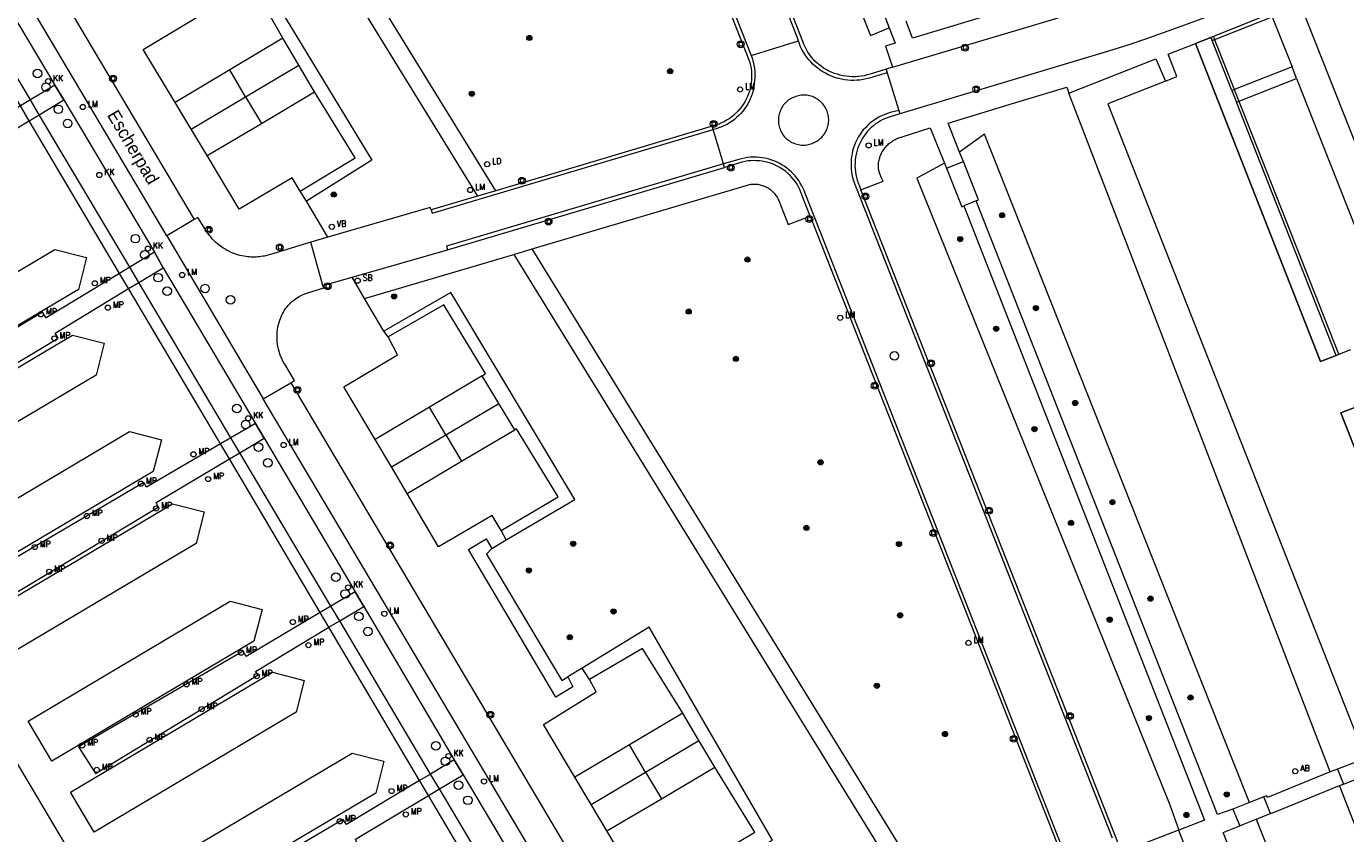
# Model space of a CAD drawing. Header units: metres. Extents: x 138165 to 154469, y 480134 to 494189.
# Tile 478 of 656: x 146166 to 146293, y 487119 to 487197. Entities that reach past the tile are written whole.
import ezdxf

# ---------------------------------------------------------------- set-up
doc = ezdxf.new("R2010")
doc.units = ezdxf.units.M
doc.header["$LTSCALE"] = 0.001
doc.header["$MEASUREMENT"] = 0
for name, color, linetype, lineweight in [('Level 5', 7, 'Continuous', 0), ('TOP-L-topo objecten punt', 7, 'Continuous', 0), ('TOP-L-topo objecten vlak', 7, 'Continuous', 0), ('TOP-T-topo huisnummering naamgeving', 7, 'Continuous', 0)]:
    doc.layers.add(name, color=color, linetype=linetype, lineweight=lineweight)
doc.styles.add('Style-INTL_ISO', font='INTL_ISO.shx')
doc.styles.add('Style-STANDARD', font='STANDARD.shx')

# ---------------------------------------------------------------- blocks, each defined once
blk = doc.blocks.new('12')
at = {"layer": 'TOP-L-topo objecten punt', "color": 7, "linetype": 'Continuous', "lineweight": 0}
blk.add_circle((0, 0), 0.025, dxfattribs=at)
at = {"layer": 'TOP-L-topo objecten punt', "color": 7, "linetype": 'Continuous', "lineweight": 0, "style": 'Style-STANDARD'}
blk.add_text('MP', height=0.06, dxfattribs=at).set_placement((0.0483, 0))
blk = doc.blocks.new('24')
at = {"layer": 'TOP-L-topo objecten punt', "color": 7, "linetype": 'Continuous', "lineweight": 0}
for radius in [0.025, 0.0182, 0.0115, 0.005]:
    blk.add_circle((0, 0), radius, dxfattribs=at)
blk = doc.blocks.new('39')
at = {"layer": 'TOP-L-topo objecten punt', "color": 7, "linetype": 'Continuous', "lineweight": 0}
for p, q in [((0.0175, 0.0175), (-0.0175, 0.0175)), ((-0.0175, 0.0175), (-0.0175, -0.0175)), ((0.0175, 0.0175), (0.0175, -0.0175)), ((0.0175, -0.0175), (-0.0175, -0.0175))]:
    blk.add_line(p, q, dxfattribs=at)
blk.add_circle((0, 0), 0.0332, dxfattribs=at)
blk = doc.blocks.new('*U13')
at = {"layer": 'Level 5', "color": 7, "linetype": 'Continuous', "lineweight": 0}
blk.add_circle((0, 0), 0.0415, dxfattribs=at)
blk = doc.blocks.new('150')
at = {"layer": 'Level 5', "color": 7, "linetype": 'Continuous', "lineweight": 0}
blk.add_blockref('*U13', (0, 0), dxfattribs=at)
blk = doc.blocks.new('121')
at = {"layer": 'TOP-L-topo objecten punt', "color": 7, "linetype": 'Continuous', "lineweight": 0}
blk.add_circle((0, 0), 0.025, dxfattribs=at)
at = {"layer": 'TOP-L-topo objecten punt', "color": 7, "linetype": 'Continuous', "lineweight": 0, "style": 'Style-STANDARD'}
blk.add_text('LD', height=0.06, dxfattribs=at).set_placement((0.0483, 0))
blk = doc.blocks.new('16')
at = {"layer": 'TOP-L-topo objecten punt', "color": 7, "linetype": 'Continuous', "lineweight": 0}
blk.add_circle((0, 0), 0.025, dxfattribs=at)
at = {"layer": 'TOP-L-topo objecten punt', "color": 7, "linetype": 'Continuous', "lineweight": 0, "style": 'Style-STANDARD'}
blk.add_text('LM', height=0.06, dxfattribs=at).set_placement((0.0483, 0))
blk = doc.blocks.new('119')
at = {"layer": 'TOP-L-topo objecten punt', "color": 7, "linetype": 'Continuous', "lineweight": 0}
blk.add_circle((0, 0), 0.025, dxfattribs=at)
at = {"layer": 'TOP-L-topo objecten punt', "color": 7, "linetype": 'Continuous', "lineweight": 0, "style": 'Style-STANDARD'}
blk.add_text('KK', height=0.06, dxfattribs=at).set_placement((0.0483, 0))
blk = doc.blocks.new('175')
at = {"layer": 'TOP-L-topo objecten punt', "color": 7, "linetype": 'Continuous', "lineweight": 0}
blk.add_circle((0, 0), 0.025, dxfattribs=at)
at = {"layer": 'TOP-L-topo objecten punt', "color": 7, "linetype": 'Continuous', "lineweight": 0, "style": 'Style-STANDARD'}
blk.add_text('SB', height=0.06, dxfattribs=at).set_placement((0.0483, 0))
blk = doc.blocks.new('14')
at = {"layer": 'TOP-L-topo objecten punt', "color": 7, "linetype": 'Continuous', "lineweight": 0}
blk.add_circle((0, 0), 0.025, dxfattribs=at)
at = {"layer": 'TOP-L-topo objecten punt', "color": 7, "linetype": 'Continuous', "lineweight": 0, "style": 'Style-STANDARD'}
blk.add_text('VB', height=0.06, dxfattribs=at).set_placement((0.0483, 0))
blk = doc.blocks.new('11')
at = {"layer": 'TOP-L-topo objecten punt', "color": 7, "linetype": 'Continuous', "lineweight": 0}
blk.add_circle((0, 0), 0.025, dxfattribs=at)
at = {"layer": 'TOP-L-topo objecten punt', "color": 7, "linetype": 'Continuous', "lineweight": 0, "style": 'Style-STANDARD'}
blk.add_text('AB', height=0.06, dxfattribs=at).set_placement((0.0483, 0))

msp = doc.modelspace()

# ---------------------------------------------------------------- linework, layer by layer
at = {"layer": 'TOP-L-topo objecten vlak', "flags": 128}
for points in [[(146203.28, 487313.78), (146201.25, 487312.81), (146222.88, 487257.87), (146244.73, 487202.95), (146247.32, 487196.45), (146249.14, 487197.18)], [(146191.12, 487301.66), (146176.62, 487242.24), (146186.7, 487217.54), (146209.23, 487180.86)], [(146211.01, 487181.39), (146188.35, 487218.22), (146178.56, 487242.36), (146193.03, 487301.62)], [(146193.15, 487301.68), (146235.54, 487194.08), (146235.62, 487193.81), (146235.69, 487193.54), (146235.74, 487193.26), (146235.78, 487192.98), (146235.8, 487192.7), (146235.8, 487192.42), (146235.79, 487192.14), (146235.77, 487191.86), (146235.72, 487191.58), (146235.66, 487191.31), (146235.59, 487191.03), (146235.5, 487190.77), (146235.39, 487190.51), (146235.27, 487190.25), (146235.14, 487190), (146234.99, 487189.76), (146234.83, 487189.53), (146234.66, 487189.31), (146234.47, 487189.1), (146234.27, 487188.9), (146234.06, 487188.71), (146233.85, 487188.53), (146233.62, 487188.37), (146233.38, 487188.22), (146233.13, 487188.08), (146232.88, 487187.96), (146232.62, 487187.85), (146232.35, 487187.76), (146232.08, 487187.68), (146231.98, 487187.66)], [(146179.13, 487177), (146122.45, 487272.52), (146120.65, 487275.54)], [(146125.06, 487274.08), (146181.79, 487178.59)], [(146089.42, 487252.71), (146194.95, 487074.69)], [(146240.33, 487195.91), (146240.24, 487196.2), (146217.93, 487252.86)], [(146213.48, 487251.02), (146235.77, 487194.48)], [(146248.85, 487193.17), (146247.29, 487192.69), (146247.01, 487192.61), (146246.72, 487192.54), (146246.43, 487192.49), (146246.14, 487192.46), (146245.85, 487192.44), (146245.55, 487192.44), (146245.26, 487192.46), (146244.97, 487192.49), (146244.68, 487192.53), (146244.39, 487192.59), (146244.11, 487192.67), (146243.83, 487192.76), (146243.55, 487192.87), (146243.29, 487192.99), (146243.03, 487193.13), (146242.78, 487193.28), (146242.53, 487193.45), (146242.3, 487193.62), (146242.14, 487193.75), (146241.94, 487193.95), (146241.75, 487194.15), (146241.57, 487194.37), (146241.4, 487194.59), (146241.25, 487194.83), (146241.11, 487195.07), (146240.98, 487195.32), (146240.87, 487195.58), (146240.53, 487196.45), (146220.79, 487246.48)], [(146249.44, 487193.35), (146264.53, 487197.87), (146266.11, 487198.33), (146267.67, 487198.8), (146269.24, 487199.29), (146270.8, 487199.79), (146272.35, 487200.31), (146273.9, 487200.84), (146275.44, 487201.39), (146276.98, 487201.96), (146277.83, 487202.28), (146279.93, 487203.07), (146282.02, 487203.88), (146284.11, 487204.7), (146286.19, 487205.54), (146288.27, 487206.39), (146290.34, 487207.26), (146292.4, 487208.14), (146292.7, 487208.27), (146299.32, 487211.33), (146299.57, 487211.47)], [(146159.5, 487206.36), (146168.29, 487191.62)], [(146300.15, 487206.74), (146298.33, 487205.87), (146296.68, 487205.11), (146295.02, 487204.36), (146293.35, 487203.63), (146291.68, 487202.92), (146290, 487202.22), (146288.32, 487201.53), (146286.63, 487200.86), (146285.44, 487200.4), (146280.78, 487198.58), (146279.08, 487197.93), (146277.39, 487197.31), (146275.68, 487196.69), (146273.97, 487196.09), (146272.25, 487195.51), (146270.38, 487194.9), (146250.17, 487188.83)], [(146165.91, 487190.19), (146157.14, 487204.97)], [(146175.42, 487171.9), (146174.55, 487173.37), (146165.8, 487188.17), (146164.95, 487189.61), (146156.19, 487204.41)], [(146180.62, 487200.56), (146186.96, 487204.22), (146199.01, 487184.34), (146192.65, 487180.38)], [(146190.37, 487196.19), (146186.55, 487202.89), (146181.14, 487199.62)], [(146179.94, 487189.94), (146176.85, 487195.08), (146182.02, 487198.19), (146181.14, 487199.62)], [(146248.26, 487199.55), (146248.46, 487198.97), (146249.14, 487197.18)], [(146263.09, 487199.69), (146251.4, 487196.18), (146250.78, 487197.83)], [(146286.25, 487198.25), (146286.11, 487198.57), (146280.57, 487196.35), (146280.31, 487196.25)], [(146280.42, 487195.96), (146286.25, 487198.25)], [(146286.25, 487198.25), (146288.17, 487193.4)], [(146299.14, 487184.55), (146299.16, 487184.4), (146295.21, 487183.71), (146288.99, 487199.44)], [(146249.14, 487197.18), (146249.7, 487195.69), (146248.78, 487195.41), (146249.44, 487193.35)], [(146190.37, 487196.19), (146185.23, 487193.1)], [(146191.93, 487193.55), (146190.37, 487196.19)], [(146235.77, 487194.48), (146240.33, 487195.91)], [(146248.95, 487192.82), (146247.18, 487192.29), (146246.89, 487192.22), (146246.6, 487192.16), (146246.3, 487192.11), (146246.01, 487192.09), (146245.71, 487192.08), (146245.41, 487192.08), (146245.11, 487192.1), (146244.81, 487192.14), (146244.51, 487192.19), (146244.22, 487192.26), (146244.05, 487192.31), (146243.76, 487192.4), (146243.48, 487192.51), (146243.21, 487192.63), (146242.95, 487192.77), (146242.69, 487192.92), (146242.44, 487193.08), (146242.2, 487193.26), (146241.96, 487193.45), (146241.74, 487193.65), (146241.54, 487193.87), (146241.34, 487194.09), (146241.15, 487194.33), (146240.98, 487194.57), (146240.82, 487194.82), (146240.68, 487195.08), (146240.55, 487195.35), (146240.43, 487195.63), (146240.33, 487195.91)], [(146275.91, 487192.02), (146277, 487192.45), (146276.15, 487194.61), (146278.81, 487195.66)], [(146278.81, 487195.66), (146290.94, 487164.84), (146292.45, 487165.43), (146292.71, 487165.53), (146280.57, 487196.35), (146280.31, 487196.25), (146278.81, 487195.66)], [(146278.81, 487195.66), (146280.31, 487196.25)], [(146292.45, 487165.43), (146290.94, 487164.84), (146278.81, 487195.66)], [(146280.31, 487196.25), (146280.42, 487195.96)], [(146282.34, 487191.09), (146280.42, 487195.96)], [(146235.77, 487194.48), (146235.79, 487194.42), (146235.89, 487194.13), (146235.96, 487193.84), (146236.02, 487193.55), (146236.07, 487193.26), (146236.1, 487192.96), (146236.11, 487192.66), (146236.11, 487192.36), (146236.09, 487192.06), (146236.06, 487191.77), (146236, 487191.41), (146235.94, 487191.13), (146235.87, 487190.85), (146235.78, 487190.58), (146235.67, 487190.31), (146235.56, 487190.05), (146235.42, 487189.8), (146235.28, 487189.56), (146235.11, 487189.32), (146234.94, 487189.09), (146234.76, 487188.88), (146234.56, 487188.67), (146234.35, 487188.48), (146234.13, 487188.29), (146233.9, 487188.12), (146233.66, 487187.97), (146233.42, 487187.82), (146233.16, 487187.7), (146232.9, 487187.58), (146232.63, 487187.48), (146232.36, 487187.4), (146232.08, 487187.33)], [(146185.23, 487193.1), (146179.94, 487189.94)], [(146186.77, 487190.49), (146185.23, 487193.1)], [(146186.77, 487190.49), (146191.93, 487193.55)], [(146193.45, 487190.96), (146191.93, 487193.55)], [(146249.44, 487193.35), (146248.85, 487193.17)], [(146248.85, 487193.17), (146248.95, 487192.82)], [(146266.54, 487190.86), (146274.98, 487194.16), (146275.91, 487192.02)], [(146288.17, 487193.4), (146282.34, 487191.09)], [(146288.61, 487192.28), (146288.17, 487193.4)], [(146248.95, 487192.82), (146250.06, 487189.18)], [(146275.91, 487192.02), (146270.31, 487189.82), (146294.83, 487127.52), (146300.56, 487129.78)], [(146282.78, 487189.97), (146288.61, 487192.28)], [(146288.61, 487192.28), (146298.29, 487167.75)], [(146164.95, 487189.61), (146157.71, 487185.25), (146157.48, 487185.67), (146141.54, 487176.43), (146142.82, 487173.93), (146158.81, 487183.48), (146158.6, 487183.82), (146165.8, 487188.17), (146166.76, 487188.75), (146169.14, 487190.19), (146168.29, 487191.62), (146165.91, 487190.19), (146164.95, 487189.61)], [(146168.29, 487191.62), (146165.91, 487190.19)], [(146168.29, 487191.62), (146169.14, 487190.19)], [(146188.3, 487187.91), (146193.45, 487190.96)], [(146192.05, 487181.34), (146197.37, 487184.59), (146193.45, 487190.96)], [(146242.28, 487186.3), (146242.39, 487186.38), (146242.49, 487186.47), (146242.59, 487186.57), (146242.68, 487186.67), (146242.77, 487186.78), (146242.85, 487186.89), (146242.92, 487187), (146242.99, 487187.12), (146243.05, 487187.24), (146243.1, 487187.37), (146243.15, 487187.5), (146243.19, 487187.63), (146243.22, 487187.76), (146243.24, 487187.9), (146243.26, 487188.03), (146243.27, 487188.17), (146243.27, 487188.31), (146243.26, 487188.45), (146243.24, 487188.58), (146243.22, 487188.72), (146243.19, 487188.85), (146243.15, 487188.98), (146243.11, 487189.11), (146243.05, 487189.24), (146242.99, 487189.36), (146242.93, 487189.48), (146242.86, 487189.59), (146242.77, 487189.71), (146242.69, 487189.81), (146242.6, 487189.91), (146242.5, 487190.01), (146242.4, 487190.1), (146242.29, 487190.18), (146242.18, 487190.26), (146242.06, 487190.33), (146241.94, 487190.4), (146241.82, 487190.46), (146241.69, 487190.51), (146241.56, 487190.55), (146241.42, 487190.59), (146241.29, 487190.61), (146241.16, 487190.64), (146241.02, 487190.65), (146240.88, 487190.65), (146240.75, 487190.65), (146240.61, 487190.64), (146240.47, 487190.62), (146240.34, 487190.6), (146240.21, 487190.56), (146240.08, 487190.52), (146239.95, 487190.47), (146239.82, 487190.42), (146239.7, 487190.36), (146239.58, 487190.3), (146239.46, 487190.23), (146239.35, 487190.15), (146239.25, 487190.07), (146239.15, 487189.98), (146239.05, 487189.88), (146238.96, 487189.78), (146238.87, 487189.67), (146238.79, 487189.56), (146238.72, 487189.45), (146238.66, 487189.33), (146238.6, 487189.21), (146238.55, 487189.08), (146238.5, 487188.95), (146238.46, 487188.82), (146238.43, 487188.69), (146238.41, 487188.56), (146238.39, 487188.42), (146238.39, 487188.29), (146238.39, 487188.15), (146238.39, 487188.02), (146238.41, 487187.88), (146238.43, 487187.75), (146238.46, 487187.61), (146238.5, 487187.48), (146238.55, 487187.36), (146238.6, 487187.23), (146238.66, 487187.11), (146238.72, 487186.99), (146238.8, 487186.88), (146238.87, 487186.77), (146238.96, 487186.66), (146239.05, 487186.56), (146239.15, 487186.46), (146239.25, 487186.37), (146239.36, 487186.29), (146239.47, 487186.21), (146239.58, 487186.14), (146239.7, 487186.07), (146239.82, 487186.02), (146239.95, 487185.97), (146240.08, 487185.92), (146240.21, 487185.89), (146240.34, 487185.86), (146240.48, 487185.83), (146240.61, 487185.82), (146240.75, 487185.81), (146240.88, 487185.82), (146241.02, 487185.82), (146241.15, 487185.84), (146241.29, 487185.86), (146241.42, 487185.9), (146241.55, 487185.93), (146241.67, 487185.98), (146241.8, 487186.03), (146241.93, 487186.09), (146242.05, 487186.15), (146242.17, 487186.22), (146242.28, 487186.3)], [(146255.96, 487185.13), (146254.85, 487187.95), (146261.19, 487189.86), (146266.34, 487191.42), (146266.54, 487190.86)], [(146291.86, 487125.07), (146266.54, 487190.86)], [(146282.34, 487191.09), (146282.78, 487189.97)], [(146166.76, 487188.75), (146165.91, 487190.19)], [(146166.76, 487188.75), (146169.14, 487190.19)], [(146169.14, 487190.19), (146177.92, 487175.42)], [(146181.49, 487187.36), (146179.94, 487189.94)], [(146181.49, 487187.36), (146186.77, 487190.49)], [(146186.77, 487190.49), (146188.3, 487187.91)], [(146292.45, 487165.43), (146282.78, 487189.97)], [(146175.53, 487173.97), (146166.76, 487188.75)], [(146250.06, 487189.18), (146249.24, 487188.96), (146248.96, 487188.87), (146248.7, 487188.78), (146248.43, 487188.66), (146248.17, 487188.54), (146247.92, 487188.4), (146247.68, 487188.24), (146247.45, 487188.07), (146247.23, 487187.89), (146247.02, 487187.7), (146246.82, 487187.49), (146246.62, 487187.28), (146246.45, 487187.05), (146246.28, 487186.82), (146246.13, 487186.57), (146246, 487186.32), (146245.87, 487186.06), (146245.76, 487185.8), (146245.67, 487185.53), (146245.59, 487185.25), (146245.53, 487184.97), (146245.48, 487184.69), (146245.45, 487184.4), (146245.43, 487184.11), (146245.43, 487183.82), (146245.45, 487183.53), (146245.48, 487183.23), (146245.52, 487182.95), (146245.58, 487182.66), (146245.66, 487182.38), (146245.76, 487182.1), (146245.86, 487181.83), (146245.89, 487181.76), (146270.73, 487118.68)], [(146250.17, 487188.83), (146249.24, 487188.55), (146249.04, 487188.49), (146248.78, 487188.39), (146248.53, 487188.28), (146248.29, 487188.15), (146248.05, 487188.01), (146247.82, 487187.86), (146247.6, 487187.69), (146247.39, 487187.52), (146247.19, 487187.32), (146247.04, 487187.16), (146246.86, 487186.95), (146246.7, 487186.72), (146246.54, 487186.48), (146246.4, 487186.24), (146246.28, 487185.98), (146246.17, 487185.72), (146246.07, 487185.46), (146245.99, 487185.19), (146245.92, 487184.92), (146245.87, 487184.64), (146245.83, 487184.36), (146245.82, 487184.08), (146245.81, 487183.79), (146245.83, 487183.51), (146245.85, 487183.23), (146245.9, 487182.95), (146245.96, 487182.68), (146246.04, 487182.41), (146246.13, 487182.14), (146246.23, 487181.88), (146246.39, 487181.47)], [(146250.06, 487189.18), (146250.17, 487188.83)], [(146183.04, 487184.79), (146181.49, 487187.36)], [(146183.04, 487184.79), (146188.3, 487187.91)], [(146204.76, 487179.53), (146204.83, 487179.22), (146232.08, 487187.33)], [(146231.98, 487187.66), (146211.01, 487181.39)], [(146232.08, 487187.33), (146231.98, 487187.66)], [(146233.08, 487183.98), (146232.08, 487187.33)], [(146246.39, 487181.47), (146248.56, 487182.3), (146248.4, 487182.63), (146248.36, 487182.71), (146248.32, 487182.79), (146248.28, 487182.87), (146248.25, 487182.95), (146248.22, 487183.03), (146248.19, 487183.13), (146248.17, 487183.22), (146248.15, 487183.3), (146248.13, 487183.39), (146248.11, 487183.47), (146248.1, 487183.56), (146248.09, 487183.65), (146248.09, 487183.74), (146248.08, 487183.82), (146248.08, 487183.93), (146248.08, 487184.01), (146248.1, 487184.14), (146248.12, 487184.24), (146248.15, 487184.36), (146248.18, 487184.47), (146248.21, 487184.58), (146248.24, 487184.68), (146248.29, 487184.8), (146248.33, 487184.9), (146248.38, 487185), (146248.43, 487185.11), (146248.49, 487185.2), (146248.55, 487185.3), (146248.62, 487185.4), (146248.68, 487185.49), (146248.75, 487185.57), (146248.83, 487185.67), (146248.91, 487185.76), (146248.99, 487185.84), (146249.08, 487185.92), (146249.17, 487186), (146249.25, 487186.07), (146249.35, 487186.14), (146249.44, 487186.2), (146249.53, 487186.26), (146249.63, 487186.32), (146249.74, 487186.37), (146249.84, 487186.42), (146249.95, 487186.47), (146250.05, 487186.51), (146250.17, 487186.55), (146250.28, 487186.59), (146250.38, 487186.61), (146253.1, 487187.47), (146254.48, 487184.07)], [(146284.04, 487122.08), (146282.53, 487125.89), (146258.36, 487186.86), (146255.96, 487185.13)], [(146192.05, 487181.34), (146191.28, 487182.63), (146186.15, 487179.61), (146183.04, 487184.79)], [(146266.22, 487116.93), (146241.03, 487181.04), (146240.91, 487181.34), (146240.8, 487181.61), (146240.67, 487181.87), (146240.52, 487182.12), (146240.36, 487182.37), (146240.19, 487182.6), (146240.01, 487182.83), (146239.81, 487183.04), (146239.63, 487183.22), (146239.42, 487183.41), (146239.2, 487183.59), (146238.96, 487183.76), (146238.72, 487183.91), (146238.47, 487184.05), (146238.21, 487184.18), (146237.94, 487184.29), (146237.67, 487184.39), (146237.4, 487184.47), (146237.12, 487184.54), (146236.83, 487184.59), (146236.55, 487184.62), (146236.26, 487184.64), (146235.97, 487184.64), (146235.68, 487184.63), (146235.4, 487184.6), (146235.11, 487184.56), (146234.83, 487184.49), (146234.55, 487184.42), (146233.08, 487183.98)], [(146241.48, 487178.93), (146240.76, 487180.73), (146240.68, 487181), (146240.58, 487181.26), (146240.47, 487181.52), (146240.35, 487181.77), (146240.2, 487182.01), (146240.05, 487182.24), (146239.89, 487182.46), (146239.71, 487182.68), (146239.52, 487182.88), (146239.31, 487183.07), (146239.1, 487183.25), (146238.88, 487183.42), (146238.64, 487183.57), (146238.4, 487183.71), (146238.16, 487183.84), (146237.9, 487183.95), (146237.64, 487184.05), (146237.37, 487184.13), (146237.1, 487184.2), (146236.83, 487184.25), (146236.55, 487184.28), (146236.27, 487184.3), (146235.99, 487184.31), (146235.72, 487184.29), (146235.44, 487184.27), (146235.16, 487184.22), (146234.86, 487184.16), (146233.18, 487183.65)], [(146254.69, 487183.58), (146256.32, 487184.22)], [(146256.32, 487184.22), (146255.96, 487185.13)], [(146257.57, 487180.42), (146257.77, 487180.49), (146256.32, 487184.22)], [(146233.08, 487183.98), (146206.22, 487176), (146206.32, 487175.66)], [(146206.32, 487175.66), (146233.18, 487183.65)], [(146233.18, 487183.65), (146233.08, 487183.98)], [(146254.48, 487184.07), (146251.81, 487182.6), (146276.32, 487121.87), (146277.21, 487119.42)], [(146254.48, 487184.07), (146254.69, 487183.58)], [(146254.69, 487183.58), (146256.16, 487179.84), (146256.36, 487179.93)], [(146214.53, 487175.75), (146235.49, 487181.97), (146235.61, 487181.99), (146235.72, 487182.01), (146235.83, 487182.02), (146235.95, 487182.03), (146236.05, 487182.03), (146236.16, 487182.03), (146236.28, 487182.02), (146236.39, 487182.01), (146236.5, 487181.99), (146236.62, 487181.97), (146236.71, 487181.94), (146236.82, 487181.91), (146236.93, 487181.87), (146237.04, 487181.83), (146237.14, 487181.79), (146237.25, 487181.74), (146237.33, 487181.69), (146237.43, 487181.63), (146237.53, 487181.57), (146237.62, 487181.5), (146237.71, 487181.42), (146237.79, 487181.35), (146237.87, 487181.28), (146237.95, 487181.2), (146238.01, 487181.12), (146238.08, 487181.03), (146238.15, 487180.94), (146238.22, 487180.85), (146238.28, 487180.75), (146238.33, 487180.65), (146238.38, 487180.54), (146238.43, 487180.44), (146239.33, 487178.1), (146241.48, 487178.93)], [(146192.65, 487180.38), (146192.05, 487181.34)], [(146194.73, 487176.89), (146192.65, 487180.38)], [(146209.23, 487180.86), (146204.76, 487179.53)], [(146211.01, 487181.39), (146209.23, 487180.86)], [(146271.66, 487117.24), (146246.74, 487180.57), (146246.39, 487181.47)], [(146257.57, 487180.42), (146256.36, 487179.93)], [(146282.43, 487121.45), (146280.93, 487120.93), (146257.57, 487180.42)], [(146204.76, 487179.53), (146204.65, 487179.76), (146194.73, 487176.89)], [(146256.36, 487179.93), (146279.68, 487120.39), (146277.21, 487119.42)], [(146181.79, 487178.59), (146179.13, 487177)], [(146193.08, 487176.39), (146189.17, 487175.21), (146189.02, 487175.16), (146188.86, 487175.12), (146188.71, 487175.08), (146188.58, 487175.05), (146188.44, 487175.03), (146188.27, 487175), (146188.11, 487174.98), (146187.97, 487174.97), (146187.81, 487174.96), (146187.65, 487174.95), (146187.5, 487174.95), (146187.28, 487174.96), (146187.12, 487174.97), (146186.95, 487174.98), (146186.79, 487175), (146186.61, 487175.03), (146186.41, 487175.07), (146186.2, 487175.12), (146185.99, 487175.18), (146185.78, 487175.25), (146185.55, 487175.33), (146185.37, 487175.41), (146185.13, 487175.52), (146184.9, 487175.64), (146184.74, 487175.74), (146184.58, 487175.83), (146184.38, 487175.97), (146184.23, 487176.09), (146184.05, 487176.23), (146183.87, 487176.38), (146183.7, 487176.55), (146183.54, 487176.72), (146183.38, 487176.91), (146183.25, 487177.06), (146183.1, 487177.27), (146182.96, 487177.48), (146182.13, 487178.8), (146181.79, 487178.59)], [(146241.48, 487178.93), (146266.57, 487115.13)], [(146179.13, 487177), (146188.48, 487161.23)], [(146194.73, 487176.89), (146193.08, 487176.39)], [(146168.28, 487175.69), (146171.36, 487174.9), (146170.57, 487171.82), (146146.99, 487157.84), (146144.7, 487161.71), (146148.71, 487164.09), (146168.28, 487175.69)], [(146174.55, 487173.37), (146167.44, 487169.06), (146167.08, 487169.63), (146151.29, 487160.07), (146152.8, 487157.62), (146168.61, 487167.09), (146168.3, 487167.57), (146175.42, 487171.9), (146176.41, 487172.5), (146178.76, 487173.92), (146177.92, 487175.42), (146175.53, 487173.97), (146174.55, 487173.37)], [(146177.92, 487175.42), (146175.53, 487173.97)], [(146177.92, 487175.42), (146178.76, 487173.92)], [(146194.26, 487172.2), (146193.08, 487176.39)], [(146197.08, 487173.01), (146206.32, 487175.66)], [(146198.29, 487170.94), (146212.75, 487175.21)], [(146212.75, 487175.21), (146214.53, 487175.75)], [(146212.75, 487175.21), (146256.1, 487104.86)], [(146257.59, 487105.79), (146214.53, 487175.75)], [(146176.41, 487172.5), (146175.53, 487173.97)], [(146176.41, 487172.5), (146178.76, 487173.92)], [(146178.76, 487173.92), (146187.73, 487158.83)], [(146194.26, 487172.2), (146197.08, 487173.01)], [(146198.29, 487170.94), (146197.08, 487173.01)], [(146175.42, 487171.9), (146176.41, 487172.5)], [(146213.31, 487107.85), (146204.48, 487122.77), (146203.63, 487124.22), (146194.84, 487139.07), (146193.99, 487140.5), (146185.19, 487155.39), (146184.33, 487156.84), (146175.42, 487171.9)], [(146185.34, 487157.44), (146176.41, 487172.5)], [(146191.15, 487162.78), (146191.5, 487162.98), (146190.66, 487164.4), (146190.53, 487164.6), (146190.38, 487164.87), (146190.26, 487165.12), (146190.15, 487165.36), (146190.07, 487165.58), (146190.01, 487165.8), (146189.94, 487166.03), (146189.89, 487166.28), (146189.85, 487166.52), (146189.83, 487166.75), (146189.81, 487166.98), (146189.81, 487167.14), (146189.81, 487167.3), (146189.81, 487167.45), (146189.83, 487167.74), (146189.86, 487167.95), (146189.9, 487168.18), (146189.95, 487168.42), (146190.01, 487168.63), (146190.08, 487168.83), (146190.14, 487169), (146190.24, 487169.25), (146190.33, 487169.44), (146190.43, 487169.63), (146190.54, 487169.81), (146190.63, 487169.96), (146190.75, 487170.11), (146190.88, 487170.26), (146191.04, 487170.43), (146191.14, 487170.54), (146191.26, 487170.64), (146191.39, 487170.75), (146191.56, 487170.88), (146191.7, 487170.98), (146191.86, 487171.08), (146192, 487171.16), (146192.15, 487171.24), (146192.29, 487171.3), (146192.44, 487171.37), (146192.58, 487171.42), (146192.73, 487171.47), (146192.78, 487171.49), (146194.33, 487171.98), (146194.26, 487172.2)], [(146212.02, 487147.56), (146218.68, 487151.46), (146206.65, 487171.53), (146200.15, 487167.76)], [(146200.15, 487167.76), (146198.29, 487170.94)], [(146209.7, 487163.46), (146210, 487163.66), (146205.97, 487170.33), (146200.57, 487167.24)], [(146200.57, 487167.24), (146200.15, 487167.76)], [(146152.7, 487151.92), (146150.4, 487155.79), (146169.98, 487167.39), (146173.06, 487166.6), (146172.27, 487163.52), (146152.7, 487151.92)], [(146199.33, 487157.26), (146196.29, 487162.39), (146201.48, 487165.48), (146200.57, 487167.24)], [(146293.82, 487165.97), (146292.45, 487165.43)], [(146188.48, 487161.23), (146191.15, 487162.78)], [(146191.15, 487162.78), (146231.13, 487095.31)], [(146209.7, 487163.46), (146204.59, 487160.41)], [(146211.3, 487160.78), (146209.7, 487163.46)], [(146228.49, 487093.75), (146188.48, 487161.23)], [(146204.59, 487160.41), (146199.33, 487157.26)], [(146206.16, 487157.74), (146204.59, 487160.41)], [(146206.16, 487157.74), (146211.3, 487160.78)], [(146212.84, 487158.21), (146211.3, 487160.78)], [(146304.46, 487126.93), (146305.67, 487127.41), (146316.96, 487098.75), (146318.47, 487099.34), (146318.73, 487099.45), (146306.88, 487129.53), (146306, 487129.18), (146305.63, 487130.13), (146306.51, 487130.47), (146294.67, 487160.56), (146294.4, 487160.45), (146292.9, 487159.86), (146304.18, 487131.2), (146302.97, 487130.72), (146304.46, 487126.93)], [(146304.18, 487131.2), (146292.9, 487159.86), (146294.4, 487160.45)], [(146184.33, 487156.84), (146177.16, 487152.64), (146176.89, 487153.1), (146160.73, 487143.62), (146162.2, 487141.07), (146178.3, 487150.71), (146178.1, 487151.18), (146185.19, 487155.39), (146186.2, 487155.99), (146188.56, 487157.39), (146187.73, 487158.83), (146185.34, 487157.44), (146184.33, 487156.84)], [(146187.73, 487158.83), (146185.34, 487157.44)], [(146187.73, 487158.83), (146188.56, 487157.39)], [(146177.82, 487154.17), (146158.24, 487142.56), (146155.95, 487146.43), (146175.52, 487158.04), (146178.6, 487157.25), (146177.82, 487154.17)], [(146186.2, 487155.99), (146185.34, 487157.44)], [(146186.2, 487155.99), (146188.56, 487157.39)], [(146188.56, 487157.39), (146197.39, 487142.52)], [(146200.89, 487154.62), (146206.16, 487157.74)], [(146206.16, 487157.74), (146207.69, 487155.16)], [(146207.69, 487155.16), (146212.84, 487158.21)], [(146211.52, 487148.47), (146217.06, 487151.73), (146213.02, 487158.32), (146212.84, 487158.21)], [(146200.89, 487154.62), (146199.33, 487157.26)], [(146195.03, 487141.12), (146186.2, 487155.99)], [(146202.42, 487152.04), (146207.69, 487155.16)], [(146202.42, 487152.04), (146200.89, 487154.62)], [(146181.96, 487147.18), (146162.39, 487135.58), (146160.09, 487139.45), (146179.67, 487151.05), (146182.75, 487150.26), (146181.96, 487147.18)], [(146211.52, 487148.47), (146210.65, 487149.91), (146205.46, 487146.86), (146202.42, 487152.04)], [(146212.02, 487147.56), (146211.52, 487148.47)], [(146217.98, 487134.26), (146218.49, 487133.31), (146216.83, 487132.29), (146208.35, 487146.62), (146210.07, 487147.65), (146210.62, 487146.72)], [(146210.62, 487146.72), (146212.02, 487147.56)], [(146210.62, 487146.72), (146210.11, 487146.16), (146217.42, 487133.93), (146217.98, 487134.26)], [(146193.99, 487140.5), (146186.82, 487136.25), (146186.54, 487136.75), (146170.58, 487127.48), (146172.23, 487124.89), (146187.99, 487134.46), (146187.72, 487134.8), (146194.84, 487139.07), (146195.88, 487139.69), (146198.21, 487141.09), (146197.39, 487142.52), (146195.03, 487141.12), (146193.99, 487140.5)], [(146197.39, 487142.52), (146195.03, 487141.12)], [(146197.39, 487142.52), (146198.21, 487141.09)], [(146187.57, 487137.72), (146168, 487126.11), (146165.7, 487129.98), (146185.27, 487141.59), (146188.36, 487140.8), (146187.57, 487137.72)], [(146195.88, 487139.69), (146195.03, 487141.12)], [(146195.88, 487139.69), (146198.21, 487141.09)], [(146198.21, 487141.09), (146206.98, 487126.22)], [(146204.68, 487124.85), (146195.88, 487139.69)], [(146231.32, 487115.01), (146237.82, 487118.43), (146225.87, 487139.08), (146219.39, 487135.1)], [(146229.14, 487130.74), (146225.23, 487137.03), (146220.08, 487134)], [(146191.65, 487130.84), (146172.08, 487119.23), (146169.78, 487123.1), (146189.36, 487134.71), (146192.44, 487133.92), (146191.65, 487130.84)], [(146219.39, 487135.1), (146217.98, 487134.26)], [(146220.08, 487134), (146219.39, 487135.1)], [(146218.68, 487124.53), (146215.62, 487129.66), (146220.72, 487132.82), (146220.08, 487134)], [(146229.14, 487130.74), (146223.97, 487127.67)], [(146230.7, 487128.1), (146229.14, 487130.74)], [(146300.56, 487129.78), (146301.01, 487128.59), (146292.58, 487125.33)], [(146225.53, 487125.04), (146230.7, 487128.1)], [(146232.22, 487125.52), (146230.7, 487128.1)], [(146197.09, 487126.88), (146200.17, 487126.09), (146199.38, 487123.01), (146175.8, 487109.03), (146173.51, 487112.9), (146177.52, 487115.28), (146197.09, 487126.88)], [(146223.97, 487127.67), (146218.68, 487124.53)], [(146225.53, 487125.04), (146223.97, 487127.67)], [(146293.17, 487123.87), (146301.58, 487127.2), (146302.04, 487125.98)], [(146203.63, 487124.22), (146196.53, 487119.97), (146196.23, 487120.45), (146180.23, 487111.05), (146181.74, 487108.54), (146197.57, 487118.14), (146197.4, 487118.52), (146204.48, 487122.77), (146205.54, 487123.4), (146207.86, 487124.78), (146206.98, 487126.22), (146204.68, 487124.85), (146203.63, 487124.22)], [(146206.98, 487126.22), (146204.68, 487124.85)], [(146206.98, 487126.22), (146207.86, 487124.78)], [(146227.06, 487122.46), (146232.22, 487125.52)], [(146230.74, 487116.02), (146236.12, 487119.2), (146232.22, 487125.52)], [(146205.54, 487123.4), (146204.68, 487124.85)], [(146205.54, 487123.4), (146207.86, 487124.78)], [(146207.86, 487124.78), (146216.69, 487109.87)], [(146220.24, 487121.91), (146218.68, 487124.53)], [(146220.24, 487121.91), (146225.53, 487125.04)], [(146225.53, 487125.04), (146227.06, 487122.46)], [(146291.86, 487125.07), (146285.78, 487122.56), (146285.71, 487122.73), (146285.44, 487122.63)], [(146292.58, 487125.33), (146291.86, 487125.07)], [(146292.58, 487125.33), (146293.17, 487123.87)], [(146214.39, 487108.49), (146205.54, 487123.4)], [(146286.08, 487121.02), (146286.36, 487121.12), (146292.77, 487123.74)], [(146292.77, 487123.74), (146293.17, 487123.87)], [(146318.07, 487059.02), (146292.77, 487123.74)], [(146221.78, 487119.33), (146220.24, 487121.91)], [(146221.78, 487119.33), (146227.06, 487122.46)], [(146284.04, 487122.08), (146282.43, 487121.45)], [(146285.44, 487122.63), (146284.04, 487122.08)], [(146286.08, 487121.02), (146285.44, 487122.63)], [(146282.43, 487121.45), (146283.11, 487119.84)], [(146283.11, 487119.84), (146283.57, 487120.03), (146284.68, 487120.47)], [(146284.68, 487120.47), (146286.08, 487121.02)], [(146284.68, 487120.47), (146310.21, 487056.06)], [(146230.74, 487116.02), (146229.95, 487117.33), (146224.78, 487114.29), (146221.78, 487119.33)], [(146277.16, 487119.4), (146272.57, 487117.62)], [(146277.21, 487119.42), (146277.16, 487119.4)], [(146277.16, 487119.4), (146277.81, 487117.77)], [(146308.38, 487055.34), (146307.07, 487054.85), (146281.51, 487119.19), (146283.11, 487119.84)]]:
    msp.add_lwpolyline(points, dxfattribs=at)

# ---------------------------------------------------------------- block references
at = {"layer": 'TOP-L-topo objecten punt', "xscale": 10, "yscale": 10, "zscale": 10}
for name, p in [('24', (146214.26, 487196.2)), ('39', (146234.74, 487195.58)), ('39', (146256.48, 487195.25)), ('150', (146166.59, 487192.74)), ('24', (146227.9, 487192.97)), ('150', (146167.42, 487191.42)), ('119', (146167.62, 487192)), ('39', (146173.92, 487192.26)), ('24', (146208.68, 487190.79)), ('16', (146234.68, 487191.2)), ('39', (146257.56, 487191.22)), ('150', (146168.62, 487189.28)), ('16', (146170.99, 487189.5)), ('150', (146169.52, 487187.9)), ('39', (146232.12, 487187.87)), ('16', (146247.14, 487185.78)), ('121', (146210.17, 487183.96)), ('119', (146172.59, 487182.91)), ('39', (146233.78, 487183.61)), ('16', (146208.53, 487181.46)), ('39', (146213.54, 487182.35)), ('24', (146195.31, 487181.02)), ('39', (146246.83, 487180.83)), ('24', (146260.07, 487179.01)), ('39', (146183.2, 487177.6)), ('14', (146195.12, 487177.89)), ('39', (146216.12, 487178.4)), ('39', (146241.39, 487178.64)), ('150', (146176.08, 487176.74)), ('24', (146256.02, 487176.7)), ('150', (146176.99, 487175.17)), ('119', (146177.3, 487175.78)), ('39', (146190.08, 487175.9)), ('24', (146235.39, 487174.72)), ('12', (146172.16, 487172.42)), ('150', (146178.3, 487172.96)), ('16', (146180.61, 487173.22)), ('175', (146197.62, 487172.67)), ('150', (146179.17, 487171.65)), ('150', (146182.83, 487171.9)), ('39', (146194.72, 487172.13)), ('24', (146201.15, 487171.14)), ('12', (146173.42, 487170.05)), ('150', (146185.3, 487170.82)), ('24', (146263.35, 487170.01)), ('12', (146166.93, 487169.41)), ('24', (146229.7, 487169.68)), ('16', (146244.38, 487169.07)), ('12', (146168.24, 487167.07)), ('24', (146259.5, 487168.01)), ('24', (146234.28, 487165.09)), ('150', (146249.63, 487165.38)), ('39', (146253.18, 487164.66)), ('39', (146191.79, 487162.08)), ('39', (146247.73, 487162.49)), ('150', (146185.92, 487160.29)), ('119', (146187.02, 487159.33)), ('24', (146267.15, 487160.81)), ('150', (146186.77, 487158.72)), ('16', (146190.45, 487156.74)), ('24', (146263.21, 487158.28)), ('12', (146181.71, 487155.84)), ('150', (146188.02, 487156.54)), ('150', (146188.91, 487155.01)), ('24', (146242.48, 487155.06)), ('12', (146176.62, 487152.99)), ('12', (146183.14, 487153.44)), ('12', (146178.1, 487150.59)), ('24', (146270.76, 487151.2)), ('12', (146171.38, 487149.86)), ('39', (146258.8, 487150.37)), ('24', (146241.11, 487148.71)), ('39', (146253.41, 487148.21)), ('24', (146266.75, 487149.19)), ('12', (146166.34, 487146.85)), ('12', (146172.82, 487147.46)), ('39', (146200.77, 487147.01)), ('24', (146218.51, 487147.17)), ('24', (146250.08, 487147.14)), ('12', (146167.74, 487144.45)), ('24', (146214.22, 487144.58)), ('150', (146195.5, 487143.94)), ('119', (146196.7, 487142.94)), ('150', (146196.42, 487142.3)), ('24', (146274.46, 487141.85)), ('16', (146200.21, 487140.38)), ('24', (146222.42, 487140.61)), ('12', (146191.34, 487139.58)), ('150', (146197.73, 487140.13)), ('24', (146250.19, 487140.23)), ('24', (146270.5, 487139.81)), ('150', (146198.62, 487138.66)), ('24', (146218.18, 487138.11)), ('16', (146256.81, 487137.56)), ('12', (146186.32, 487136.61)), ('12', (146192.85, 487137.34)), ('12', (146187.84, 487134.34)), ('12', (146181.04, 487133.54)), ('24', (146247.94, 487133.4)), ('12', (146182.51, 487131.14)), ('24', (146278.33, 487132.26)), ('12', (146176.11, 487130.62)), ('39', (146210.48, 487130.59)), ('39', (146266.65, 487130.46)), ('24', (146274.3, 487130.27)), ('12', (146170.93, 487127.62)), ('12', (146177.47, 487128.16)), ('150', (146205.2, 487127.58)), ('24', (146254.54, 487128.73)), ('39', (146261.2, 487128.26)), ('119', (146206.42, 487126.59)), ('12', (146172.34, 487125.25)), ('150', (146206.13, 487126.08)), ('11', (146288.48, 487125.12)), ('150', (146207.39, 487123.78)), ('16', (146209.87, 487124.13)), ('12', (146200.91, 487123.2)), ('24', (146281.84, 487122.87)), ('12', (146202.29, 487120.93)), ('150', (146208.29, 487122.3)), ('12', (146195.9, 487120.26)), ('24', (146277.93, 487120.88))]:
    msp.add_blockref(name, p, dxfattribs=at)

# ---------------------------------------------------------------- texts
at = {"layer": 'TOP-T-topo huisnummering naamgeving', "style": 'Style-INTL_ISO'}
msp.add_text('Escherpad', height=1.25, rotation=300.7, dxfattribs=at).set_placement((146173.3, 487188.73))

doc.saveas('drawing.dxf')
